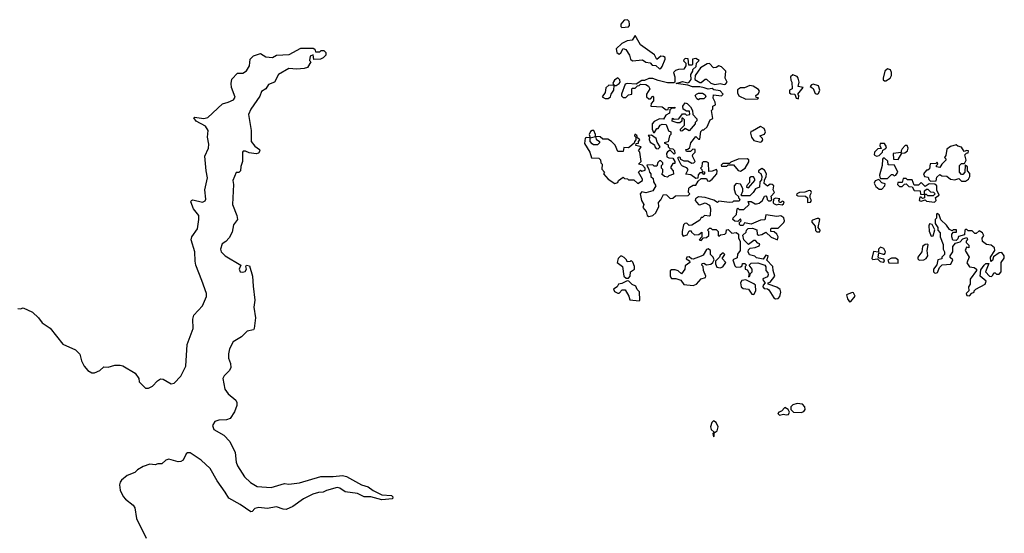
# Model space of a CAD drawing. Extents: x 2106670 to 2323771, y 35271 to 224896.
# Tile 392 of 419: x 2249730 to 2257032, y 210705 to 214518. Entities that reach past the tile are written whole.
import ezdxf

# ---------------------------------------------------------------- set-up
doc = ezdxf.new("R2010")
doc.units = 0

msp = doc.modelspace()

# ---------------------------------------------------------------- linework, layer by layer
at = {"layer": '0CON20XD'}
for points in [[(2254195, 214461.4), (2254245, 214464.2), (2254253.8, 214475), (2254253.9, 214486.1), (2254250, 214505), (2254238.3, 214518.3), (2254214, 214515), (2254188.1, 214485), (2254187.5, 214467.5), (2254195, 214461.4)], [(2254475, 214153.3), (2254485, 214156.2), (2254495, 214170), (2254518, 214225), (2254517.3, 214237.3), (2254505, 214246), (2254485, 214246.2), (2254455, 214223.3), (2254437.6, 214257.6), (2254335, 214332.5), (2254295, 214400), (2254273.3, 214366.7), (2254235, 214360.8), (2254195, 214340.8), (2254155, 214302.5), (2254158, 214275), (2254175, 214263.1), (2254187.2, 214272.8), (2254205, 214303.8), (2254225, 214298), (2254252.5, 214255), (2254260.8, 214225), (2254275, 214212.5), (2254349.7, 214219.7), (2254375, 214203.3), (2254405, 214197.5), (2254421.2, 214181.2), (2254447, 214177), (2254475, 214153.3)], [(2249715, 212373.3), (2249735, 212372.5), (2249755, 212380), (2249825, 212347.5), (2249870, 212305), (2249897.1, 212267.1), (2249955, 212227.5), (2250049.7, 212109.7), (2250145, 212066), (2250175.8, 212035), (2250189.2, 211985), (2250209.2, 211945), (2250235, 211914), (2250265, 211895.8), (2250285, 211895.8), (2250325, 211912.5), (2250355, 211940), (2250385, 211938.6), (2250435, 211953.8), (2250475, 211954), (2250495, 211948), (2250586.7, 211895), (2250612.5, 211855), (2250615, 211830), (2250663, 211783), (2250685, 211783.3), (2250715, 211796.2), (2250752.2, 211837.8), (2250775, 211850.6), (2250795, 211848.1), (2250853.8, 211815), (2250875, 211818.9), (2250925, 211870.6), (2250961.1, 211945), (2250972.3, 212107.7), (2251015.7, 212225), (2251014.8, 212295), (2251021.4, 212325), (2251086.4, 212395), (2251116.7, 212463.3), (2251116.4, 212485), (2251081.1, 212581.1), (2251037, 212695), (2251030.3, 212725), (2251028.7, 212795), (2251001.8, 212885), (2251007.3, 212905), (2251048.3, 212965), (2251059.2, 213035), (2251058, 213065), (2251020, 213115), (2251000, 213165), (2251003.3, 213175), (2251015, 213180), (2251085.4, 213164.6), (2251105, 213174.3), (2251110.6, 213185), (2251103.5, 213255), (2251123.2, 213345), (2251111.8, 213395), (2251103.9, 213505), (2251130, 213565), (2251131.8, 213595), (2251123.9, 213645), (2251127.9, 213695), (2251108.8, 213728.8), (2251039.2, 213765), (2251021.2, 213788.8), (2251026.4, 213793.6), (2251095, 213785.4), (2251125, 213791.5), (2251235, 213894.2), (2251275, 213906.9), (2251315, 213922.2), (2251326.9, 213943.1), (2251300.3, 214015), (2251297.6, 214045), (2251303.7, 214076.3), (2251345, 214120), (2251385, 214120), (2251411.5, 214138.5), (2251434.2, 214175), (2251440, 214225), (2251465, 214250), (2251515, 214267.5), (2251555, 214241.2), (2251605, 214236.7), (2251634.2, 214255.8), (2251729.3, 214260.7), (2251815, 214306.7), (2251906.7, 214306.7), (2251918.3, 214298.3), (2251925, 214280), (2251955, 214280), (2251965, 214290), (2251985, 214290), (2252000, 214275), (2252000, 214255), (2251980, 214235), (2251960, 214225), (2251912.5, 214222.5), (2251907.5, 214257.5), (2251883.6, 214246.4), (2251880, 214215), (2251890, 214205), (2251865, 214163.3), (2251840, 214155), (2251785, 214150), (2251725, 214155.6), (2251649.4, 214110.6), (2251620, 214055), (2251575, 214036.2), (2251555.9, 214004.1), (2251523.3, 213985), (2251510.7, 213949.3), (2251445.3, 213854.7), (2251427.7, 213815), (2251447.8, 213695), (2251445.8, 213615), (2251475, 213578.8), (2251507.5, 213555), (2251510, 213545), (2251501.7, 213528.3), (2251485, 213522), (2251430.7, 213530.7), (2251405, 213542.5), (2251388.3, 213541.7), (2251382.5, 213535), (2251382.5, 213465), (2251370.7, 213429.3), (2251367.5, 213395), (2251355, 213382.5), (2251335, 213382.5), (2251310, 213325), (2251314.6, 213295), (2251309.4, 213145), (2251340.8, 213065), (2251344.5, 213035), (2251315.4, 212995), (2251305, 212940), (2251282.4, 212897.6), (2251258.1, 212871.9), (2251230.9, 212855), (2251219.6, 212815), (2251225.3, 212795.3), (2251255, 212765.8), (2251370, 212695), (2251358.9, 212665), (2251365, 212647.1), (2251385, 212643.8), (2251401.1, 212648.9), (2251412, 212665), (2251406.7, 212685), (2251412.5, 212695), (2251435, 212690), (2251457.3, 212615), (2251460.6, 212539.4), (2251474.3, 212435), (2251465.8, 212385), (2251478.6, 212305), (2251470, 212225), (2251464.3, 212215.7), (2251416.2, 212205), (2251375.5, 212164.5), (2251314.3, 212125.7), (2251285.7, 212074.3), (2251277.7, 212037.7), (2251279.4, 212005), (2251293.3, 211965), (2251295.7, 211935), (2251285.4, 211914.6), (2251245.8, 211875), (2251236, 211855), (2251252, 211775), (2251275, 211741.2), (2251334.1, 211694.1), (2251341.2, 211675), (2251340, 211655), (2251322.7, 211607.3), (2251291.7, 211558.3), (2251265, 211546.7), (2251206, 211546), (2251177.5, 211535), (2251158.8, 211505), (2251170, 211475), (2251243.6, 211433.6), (2251287.3, 211387.3), (2251327.5, 211305), (2251335, 211232.5), (2251344.5, 211205), (2251397.1, 211125), (2251441.9, 211081.9), (2251492, 211052), (2251595, 211044.1), (2251695, 211073.5), (2251725, 211070.7), (2251805, 211078.7), (2251963.2, 211126.8), (2252055, 211125.9), (2252125, 211132.9), (2252155, 211126.2), (2252265, 211064.4), (2252315, 211051.2), (2252352.1, 211022.1), (2252415, 210990), (2252487.5, 210985), (2252496.7, 210975), (2252495, 210960), (2252416.2, 210953.8), (2252335, 210976.4), (2252285, 210975.5), (2252235, 211000.7), (2252145, 211013.7), (2252105, 211040), (2252085, 211044.8), (2252005, 211021.8), (2251979.6, 211010.4), (2251945, 211008.7), (2251905, 210995.9), (2251835, 210960.3), (2251755, 210902.9), (2251707.1, 210882.9), (2251685, 210883), (2251635, 210900.4), (2251565, 210889.8), (2251503.1, 210896.9), (2251475, 210888.9), (2251455, 210865.7), (2251445, 210863.6), (2251365, 210918.5), (2251280.8, 210965), (2251255, 211011.4), (2251194.1, 211094.1), (2251142.5, 211185), (2251075, 211248.2), (2250995, 211302.7), (2250975, 211303.1), (2250965, 211295.7), (2250941.5, 211248.5), (2250925, 211237.1), (2250905, 211235.6), (2250835, 211254.4), (2250815, 211248.1), (2250785, 211220), (2250755, 211220), (2250735, 211212.5), (2250695, 211218.2), (2250645, 211201.1), (2250602.7, 211177.3), (2250585, 211157.5), (2250527.5, 211135), (2250485, 211100), (2250474, 211085), (2250470, 211065), (2250476, 211025), (2250497.9, 210977.9), (2250515, 210958), (2250572.5, 210915), (2250583.6, 210893.6), (2250596, 210815), (2250667.7, 210667.7)], [(2254395, 213057.5), (2254425, 213063.3), (2254448.8, 213085), (2254469.3, 213130.7), (2254468.3, 213161.7), (2254485, 213180), (2254505, 213220), (2254527, 213217), (2254555, 213190), (2254575, 213192.5), (2254595, 213210), (2254687.5, 213212.5), (2254700, 213225), (2254690, 213235), (2254693, 213267), (2254700, 213275), (2254725, 213290), (2254745, 213290), (2254761.7, 213318.3), (2254785, 213340), (2254825, 213340), (2254831.7, 213321.7), (2254845, 213320), (2254866.4, 213333.6), (2254900, 213375), (2254903, 213393), (2254897, 213407), (2254865, 213392.5), (2254841.7, 213391.7), (2254837.5, 213455), (2254825, 213462.5), (2254798.3, 213461.7), (2254792.5, 213455), (2254790, 213425), (2254780, 213415), (2254790, 213405), (2254791.7, 213391.7), (2254808.3, 213388.3), (2254810, 213375), (2254805, 213370), (2254795, 213380), (2254775, 213380), (2254763, 213367), (2254758.3, 213341.7), (2254745, 213340), (2254707, 213367), (2254671.7, 213371.7), (2254687, 213407), (2254678.3, 213418.3), (2254645, 213430), (2254635, 213440), (2254612.5, 213485), (2254612.5, 213497.5), (2254625, 213500), (2254631.7, 213481.7), (2254655, 213470), (2254685, 213470), (2254715, 213453.3), (2254730, 213455), (2254740, 213465), (2254720, 213505), (2254721.7, 213518.3), (2254740, 213535), (2254740, 213555), (2254723, 213557), (2254705, 213540), (2254675, 213540), (2254670, 213555), (2254685, 213557.5), (2254700, 213570), (2254707.5, 213605), (2254745, 213650), (2254765, 213630), (2254775, 213630), (2254781.7, 213688.3), (2254795, 213700), (2254805, 213700), (2254828.3, 213721.7), (2254850, 213775), (2254870, 213785), (2254860, 213845), (2254870, 213855), (2254870, 213875), (2254890, 213885), (2254887, 213907), (2254872.5, 213935), (2254875, 213960), (2254935, 213952.5), (2254947.5, 213965), (2254925, 213990), (2254878.3, 213998.3), (2254865, 214007.5), (2254835, 214003.3), (2254807, 214013), (2254775, 214020), (2254719.3, 214019.3), (2254685, 214033.3), (2254600, 214045), (2254645, 214060), (2254685, 214050), (2254696.1, 214053.9), (2254710, 214075), (2254708.3, 214111.7), (2254722.5, 214135), (2254722.5, 214147.5), (2254748.3, 214171.7), (2254750, 214195), (2254770, 214215), (2254745, 214230), (2254720, 214225), (2254720, 214185), (2254715, 214180), (2254691.7, 214181.7), (2254688.3, 214228.3), (2254665, 214230), (2254655, 214220), (2254653, 214213), (2254670, 214195), (2254670, 214175), (2254655, 214150), (2254615, 214147.5), (2254595, 214140), (2254580, 214125), (2254590, 214095), (2254590, 214055), (2254581.7, 214048.3), (2254535, 214050), (2254466.1, 214066.1), (2254425, 214082.5), (2254395, 214082.5), (2254365, 214067.5), (2254345, 214067.5), (2254301.7, 214038.3), (2254235, 214043.8), (2254221.2, 214038.8), (2254192.5, 213965), (2254192.5, 213952.5), (2254205, 213940), (2254225, 213940), (2254245, 213960), (2254270, 213965), (2254270, 214005), (2254275, 214010), (2254295, 214010), (2254311.7, 214028.3), (2254325, 214030), (2254335, 214040), (2254375, 214037.5), (2254392.5, 214025), (2254402.5, 214005), (2254380, 213965), (2254380, 213945), (2254395, 213930), (2254408.3, 213931.7), (2254425, 213950), (2254430, 213945), (2254430, 213915), (2254413, 213897), (2254410, 213875), (2254495, 213870), (2254525, 213850), (2254538.3, 213851.7), (2254543, 213867), (2254588.3, 213868.3), (2254588.3, 213861.7), (2254565, 213860), (2254551.7, 213848.3), (2254550, 213825), (2254521.7, 213808.3), (2254505, 213780), (2254475, 213782.5), (2254435, 213762.5), (2254420, 213745), (2254420, 213705), (2254431.7, 213681.7), (2254438.3, 213681.7), (2254455, 213710), (2254465, 213710), (2254480, 213735), (2254495, 213742.5), (2254525, 213740), (2254543, 213693), (2254560, 213685), (2254560, 213665), (2254550, 213655), (2254538.3, 213611.7), (2254510, 213605), (2254538.3, 213588.3), (2254540, 213575), (2254551.7, 213561.7), (2254575, 213560), (2254587, 213547), (2254590, 213525), (2254585, 213520), (2254555, 213550), (2254533.3, 213536.7), (2254527.5, 213525), (2254530.7, 213500.7), (2254545, 213492.5), (2254575, 213490), (2254590, 213465), (2254588.3, 213451.7), (2254575, 213450), (2254560, 213425), (2254560, 213415), (2254577.5, 213395), (2254578.3, 213371.7), (2254545, 213360), (2254535, 213350), (2254513, 213353), (2254491.7, 213371.7), (2254500, 213385), (2254500, 213405), (2254490, 213415), (2254490, 213435), (2254500, 213445), (2254500, 213455), (2254485, 213470), (2254475, 213470), (2254461.7, 213458.3), (2254455, 213430), (2254435, 213430), (2254425, 213440), (2254381.7, 213438.3), (2254397, 213407), (2254400, 213385), (2254410, 213375), (2254410, 213355), (2254428.3, 213338.3), (2254430, 213315), (2254447.5, 213285), (2254425, 213247.5), (2254375, 213232.5), (2254345, 213240), (2254332.5, 213225), (2254342.5, 213175), (2254360, 213145), (2254352.5, 213125), (2254376.7, 213095), (2254383.3, 213063.3), (2254395, 213057.5)], [(2254955, 214036.7), (2254965, 214040), (2254976.7, 214055), (2254963.3, 214085), (2254967.5, 214135), (2254935, 214168.8), (2254915, 214176.7), (2254895, 214162.5), (2254875, 214160), (2254845, 214192.5), (2254828.3, 214191.7), (2254780, 214160), (2254740, 214105), (2254737.5, 214075), (2254775, 214052.5), (2254785, 214052.5), (2254815, 214076.7), (2254825, 214077.5), (2254856.4, 214046.4), (2254885, 214036.7), (2254925, 214043.3), (2254955, 214036.7)], [(2255505, 213930), (2255507.5, 213955), (2255500, 213965), (2255540, 214015), (2255502.5, 214022.5), (2255510, 214055), (2255502.5, 214085), (2255495, 214097.5), (2255465, 214110), (2255447, 214093), (2255448.3, 214068.3), (2255457.5, 214055), (2255460, 214005), (2255440, 213995), (2255440, 213975), (2255448.3, 213968.3), (2255480, 213965), (2255490, 213935), (2255505, 213930)], [(2256155, 214063.3), (2256186.4, 214083.6), (2256196.7, 214105), (2256196.4, 214126.4), (2256187.5, 214145), (2256165, 214152.5), (2256147.5, 214135), (2256133.8, 214085), (2256135, 214072.5), (2256145, 214063.3), (2256155, 214063.3)], [(2254073, 213933), (2254095, 213933.3), (2254112.5, 213945), (2254117.5, 213965), (2254137.5, 213995), (2254140, 214030), (2254155, 214030), (2254176.4, 214043.6), (2254182.5, 214055), (2254181.7, 214071.7), (2254167, 214087), (2254140.7, 214069.3), (2254133, 214057), (2254130, 214045), (2254140, 214030), (2254098.3, 214031.7), (2254078.3, 214011.7), (2254071.7, 213978.3), (2254050, 213945), (2254073, 213933)], [(2255645, 213966), (2255655, 213971.2), (2255663.1, 213995), (2255655, 214026.7), (2255615, 214040), (2255602.5, 214035), (2255592.5, 214022.5), (2255616.1, 214006.1), (2255629.3, 213969.3), (2255645, 213966)], [(2254765, 213922.5), (2254751.7, 213931.7), (2254740, 213955), (2254750, 213965), (2254765, 213972.5), (2254793, 213973), (2254815, 213960), (2254820, 213945), (2254805, 213930), (2254775, 213930), (2254765, 213922.5)], [(2255115, 213927.5), (2255205, 213930), (2255208.3, 213938.3), (2255191.7, 213941.7), (2255190, 213955), (2255209.3, 213970.7), (2255217, 213987), (2255209.3, 213999.3), (2255170, 214025), (2255145, 214028.8), (2255105, 214012.5), (2255075, 214013.3), (2255053, 213997), (2255053.3, 213975), (2255063.6, 213953.6), (2255115, 213927.5)], [(2254635, 213690), (2254630, 213695), (2254630, 213705), (2254660, 213735), (2254660, 213775), (2254648.3, 213788.3), (2254641.7, 213788.3), (2254640, 213765), (2254627, 213753), (2254605, 213752.5), (2254570, 213765), (2254571.7, 213788.3), (2254585, 213780), (2254617.5, 213782.5), (2254645, 213820), (2254665, 213820), (2254675, 213810), (2254700, 213815), (2254698.3, 213838.3), (2254675, 213840), (2254650, 213855), (2254647.5, 213875), (2254665, 213900), (2254680, 213895), (2254705, 213870), (2254720, 213845), (2254722.5, 213815), (2254751.7, 213781.7), (2254751.7, 213768.3), (2254740, 213755), (2254740, 213745), (2254695, 213692.5), (2254665, 213710), (2254645, 213692.5), (2254635, 213690)], [(2254315, 213302.5), (2254350, 213325), (2254350, 213335), (2254320, 213385), (2254335, 213400), (2254345, 213392.5), (2254368.3, 213401.7), (2254370, 213415), (2254348.3, 213438.3), (2254320, 213445), (2254340, 213465), (2254330, 213535), (2254320, 213545), (2254340, 213575), (2254300, 213585), (2254301.7, 213598.3), (2254318.3, 213601.7), (2254320, 213615), (2254330, 213625), (2254311.7, 213641.7), (2254308.3, 213658.3), (2254291.7, 213668.3), (2254290, 213655), (2254300, 213645), (2254300, 213625), (2254290, 213615), (2254288.3, 213601.7), (2254256.4, 213573.6), (2254245, 213567.5), (2254211.7, 213568.3), (2254205, 213540), (2254165, 213540), (2254147, 213587), (2254120, 213615), (2254091.7, 213631.7), (2254055, 213630), (2254035, 213647.5), (2254000, 213650), (2254000, 213665), (2253987.5, 213695), (2253975, 213696.7), (2253962.3, 213687.7), (2253953.3, 213665), (2253960, 213640), (2253935, 213642.5), (2253925, 213637.5), (2253918.3, 213598.3), (2253957.5, 213535), (2253971.7, 213491.7), (2254025, 213490), (2254038.3, 213478.3), (2254040, 213455), (2254050, 213445), (2254048.3, 213408.3), (2254067.5, 213385), (2254060, 213375), (2254093.6, 213333.6), (2254145, 213302.5), (2254165, 213310), (2254170, 213325), (2254205, 213350), (2254215, 213340), (2254237, 213337), (2254245, 213330), (2254285, 213330), (2254315, 213302.5)], [(2255225, 213610), (2255235, 213613.3), (2255241.2, 213625), (2255238.8, 213635), (2255220, 213655), (2255255, 213668.8), (2255262.5, 213685), (2255250.6, 213710.6), (2255225, 213726), (2255165, 213690), (2255151.7, 213688.3), (2255150, 213675), (2255156.7, 213645), (2255175, 213622.5), (2255225, 213610)], [(2254015, 213590), (2253985, 213590), (2253975, 213596.7), (2253960, 213615), (2253960, 213640), (2254000, 213650), (2254005, 213630), (2254030, 213615), (2254030, 213605), (2254015, 213590)], [(2254465, 213560), (2254480, 213575), (2254458.3, 213608.3), (2254450, 213635), (2254415, 213660), (2254391.7, 213658.3), (2254400, 213645), (2254398.3, 213628.3), (2254405, 213610), (2254438.3, 213588.3), (2254440, 213575), (2254451.7, 213561.7), (2254465, 213560)], [(2256085, 213503.8), (2256105, 213510), (2256130, 213535), (2256131.7, 213548.3), (2256155, 213562.5), (2256158.8, 213575), (2256145, 213600), (2256111.7, 213598.3), (2256110, 213585), (2256118.3, 213561.7), (2256095, 213560), (2256070, 213535), (2256067.5, 213515), (2256085, 213503.8)], [(2256245, 213480), (2256271.7, 213528.3), (2256295, 213528.8), (2256315.5, 213544.5), (2256319.2, 213565), (2256312.5, 213585), (2256296, 213584), (2256275, 213560), (2256266.7, 213545), (2256268.3, 213531.7), (2256207.5, 213525), (2256211.7, 213481.7), (2256245, 213480)], [(2256745, 213320), (2256767.5, 213335), (2256777.5, 213355), (2256777, 213377), (2256760, 213395), (2256760, 213425), (2256741.7, 213438.3), (2256740, 213385), (2256725, 213370), (2256715, 213370), (2256700, 213385), (2256700, 213435), (2256715, 213450), (2256738.3, 213451.7), (2256750, 213475), (2256740, 213515), (2256751.7, 213528.3), (2256765, 213530), (2256767.5, 213545), (2256755, 213547.5), (2256735, 213540), (2256715, 213572.5), (2256688.3, 213578.3), (2256675, 213590), (2256633, 213577), (2256605, 213557.5), (2256599.3, 213510.7), (2256590, 213495), (2256600, 213485), (2256600, 213475), (2256570, 213445), (2256555, 213420), (2256530, 213425), (2256530, 213435), (2256540, 213445), (2256535, 213460), (2256525, 213450), (2256483, 213447), (2256478.3, 213411.7), (2256465, 213400), (2256455, 213400), (2256432.5, 213375), (2256440, 213355), (2256468.3, 213348.3), (2256471.7, 213331.7), (2256485, 213320), (2256528.3, 213321.7), (2256531.7, 213348.3), (2256555, 213370), (2256568.3, 213358.3), (2256605, 213357.5), (2256633, 213333), (2256665, 213330), (2256695, 213340), (2256715, 213320), (2256745, 213320)], [(2255075, 213393.8), (2255110, 213415), (2255137.7, 213462.3), (2255137.5, 213477.5), (2255125, 213486.2), (2255057.7, 213482.3), (2255005, 213460), (2254995, 213450), (2254945, 213450), (2254933, 213437), (2254935, 213430), (2254975, 213430), (2254985, 213440), (2255025, 213440), (2255058, 213398), (2255075, 213393.8)], [(2256165, 213340), (2256195, 213370), (2256205, 213370), (2256215, 213360), (2256227, 213363), (2256242.5, 213385), (2256218.3, 213438.3), (2256171.7, 213441.7), (2256168.3, 213468.3), (2256145, 213490), (2256135, 213490), (2256128.3, 213481.7), (2256127.5, 213435), (2256106.7, 213365), (2256108.3, 213348.3), (2256115, 213340), (2256165, 213340)], [(2255335, 212445.7), (2255355, 212449.2), (2255366.6, 212463.4), (2255375.6, 212494.4), (2255370.8, 212515), (2255345, 212532.5), (2255280, 212555), (2255280, 212565), (2255295, 212570), (2255330, 212615), (2255317.5, 212655), (2255316.7, 212686.7), (2255270, 212735), (2255277, 212743), (2255280, 212765), (2255265, 212770), (2255245, 212740), (2255195, 212750), (2255181.7, 212761.7), (2255141.7, 212771.7), (2255132.5, 212795), (2255135, 212810), (2255148.3, 212821.7), (2255185, 212827.5), (2255215, 212840), (2255220, 212855), (2255205, 212860), (2255188.3, 212878.3), (2255175, 212880), (2255135, 212850), (2255100, 212885), (2255092.5, 212917.5), (2255118.3, 212941.7), (2255120, 212955), (2255131.7, 212968.3), (2255165, 212970), (2255198.3, 212958.3), (2255200, 212925), (2255208.3, 212918.3), (2255235, 212922.5), (2255265, 212940), (2255303.9, 212903.9), (2255350, 212885), (2255356, 212905), (2255346.1, 212926.1), (2255325, 212942.5), (2255300, 212945), (2255300, 212965), (2255305, 212970), (2255355, 212970), (2255398.3, 213011.7), (2255402.5, 213025), (2255397, 213047), (2255375, 213062.5), (2255345, 213057.5), (2255265, 213070), (2255257, 213033), (2255225, 213030), (2255155, 213000), (2255105, 213010), (2255095, 212990), (2255075, 212990), (2255068.3, 212998.3), (2255068.3, 213011.7), (2255080, 213025), (2255075, 213040), (2255055, 213020), (2255033, 213023), (2255020, 213035), (2255021.7, 213048.3), (2255047, 213073), (2255050, 213115), (2255055, 213120), (2255065, 213110), (2255101.7, 213108.3), (2255140, 213145), (2255131.7, 213168.3), (2255155, 213167.5), (2255185, 213150), (2255195, 213150), (2255215, 213156.2), (2255240, 213175), (2255255, 213207.5), (2255265, 213210), (2255271.7, 213201.7), (2255273, 213183), (2255283, 213173), (2255297, 213173), (2255308.3, 213181.7), (2255303, 213207), (2255327.5, 213235), (2255317.5, 213255), (2255322.5, 213285), (2255310, 213295), (2255295, 213296.7), (2255275, 213282.5), (2255251.7, 213301.7), (2255253, 213327), (2255267.5, 213355), (2255270, 213375), (2255255, 213400), (2255235, 213412.5), (2255210, 213395), (2255210, 213385), (2255227, 213377), (2255233.3, 213355), (2255231.7, 213328.3), (2255220, 213315), (2255217.5, 213275), (2255187, 213263), (2255170, 213235), (2255145, 213210), (2255085, 213210), (2255080, 213215), (2255092.5, 213245), (2255092.5, 213265), (2255075, 213296.7), (2255045, 213302.5), (2255030, 213285), (2255028.3, 213258.3), (2255040, 213225), (2255060, 213205), (2255060, 213195), (2255070, 213185), (2255065, 213170), (2255025, 213170), (2255017, 213163), (2254995, 213160), (2254915, 213170), (2254905, 213160), (2254877.5, 213177.5), (2254815, 213197.5), (2254765, 213202.5), (2254741.7, 213188.3), (2254740, 213175), (2254765, 213146.7), (2254775, 213142.5), (2254815, 213157.5), (2254845, 213140), (2254852.5, 213115), (2254850, 213065), (2254845, 213060), (2254810, 213065), (2254795, 213050), (2254785, 213050), (2254775, 213030), (2254715, 212992.5), (2254695, 212990), (2254677.7, 213007.7), (2254662.5, 213005), (2254652.5, 212995), (2254642.5, 212945), (2254643, 212923), (2254651.7, 212911.7), (2254679.3, 212920.7), (2254695, 212950), (2254710, 212950), (2254711.7, 212941.7), (2254735, 212920), (2254767.5, 212922.5), (2254790, 212940), (2254790, 212905), (2254770, 212885), (2254785, 212880), (2254801.7, 212898.3), (2254825, 212900), (2254840, 212915), (2254840, 212945), (2254830, 212955), (2254845, 212970), (2254855, 212970), (2254865, 212960), (2254895, 212960), (2254910, 212945), (2254910, 212915), (2254915, 212910), (2254928.3, 212921.7), (2254960, 212925), (2254970, 212935), (2254971.7, 212958.3), (2254985, 212960), (2255012.5, 212932.5), (2255045, 212937.5), (2255060, 212925), (2255060, 212895), (2255072.5, 212875), (2255072.5, 212805), (2255053, 212777), (2255050, 212750), (2255020, 212735), (2255035, 212690), (2255045, 212680), (2255077, 212683), (2255088.3, 212691.7), (2255091.7, 212708.3), (2255108.3, 212708.3), (2255120, 212695), (2255110, 212685), (2255110, 212665), (2255125, 212660), (2255140, 212635), (2255135, 212610), (2255146.1, 212613.9), (2255150, 212635), (2255163, 212647), (2255162.5, 212665), (2255140, 212695), (2255155, 212710), (2255205, 212712.5), (2255256.4, 212696.4), (2255263, 212683), (2255263.3, 212655), (2255278.3, 212638.3), (2255280, 212625), (2255275, 212610), (2255242.5, 212595), (2255243, 212583), (2255260, 212565), (2255243, 212547), (2255242.5, 212535), (2255251.7, 212521.7), (2255275, 212520), (2255285, 212513.3), (2255322.6, 212452.6), (2255335, 212445.7)], [(2255135, 213270), (2255182.5, 213325), (2255183.3, 213335), (2255172.5, 213352.5), (2255155, 213352.5), (2255143.3, 213345), (2255141.7, 213308.3), (2255123, 213287), (2255120, 213275), (2255135, 213270)], [(2256125, 213260), (2256147.5, 213285), (2256150, 213300), (2256125, 213307.5), (2256101.7, 213331.7), (2256075, 213322.5), (2256066.9, 213305), (2256079.4, 213279.4), (2256105, 213260), (2256125, 213260)], [(2256515, 213162.5), (2256527.5, 213175), (2256521.7, 213198.3), (2256550, 213215), (2256533.3, 213253.3), (2256532.5, 213285), (2256518.3, 213298.3), (2256475, 213300), (2256445, 213280), (2256415, 213310), (2256395, 213290), (2256365, 213290), (2256348.3, 213328.3), (2256315, 213330), (2256305, 213340), (2256281.7, 213338.3), (2256275, 213310), (2256241.7, 213308.3), (2256240, 213295), (2256255, 213280), (2256275, 213280), (2256291.7, 213298.3), (2256305, 213300), (2256325, 213280), (2256348.3, 213278.3), (2256365, 213250), (2256408.3, 213248.3), (2256411.7, 213221.7), (2256440, 213220), (2256440, 213195), (2256425, 213190), (2256415, 213200), (2256405, 213200), (2256400, 213175), (2256415, 213170), (2256445, 213180), (2256455, 213170), (2256515, 213162.5)], [(2255571.7, 213161.7), (2255595, 213163.3), (2255602.5, 213175), (2255592.5, 213195), (2255593.3, 213215), (2255603.3, 213235), (2255598, 213248), (2255585, 213251.2), (2255552.9, 213237.1), (2255514.1, 213235.9), (2255493.3, 213225), (2255492.5, 213215), (2255500.7, 213210.7), (2255558.3, 213208.3), (2255572.5, 213195), (2255571.7, 213161.7)], [(2256505, 213210), (2256465, 213210), (2256455, 213220), (2256440, 213220), (2256441.7, 213248.3), (2256455, 213260), (2256465, 213260), (2256485, 213240), (2256507, 213237), (2256520, 213225), (2256505, 213210)], [(2255385, 213142.5), (2255395, 213150), (2255400, 213165), (2255385, 213170), (2255375, 213160), (2255365, 213160), (2255360, 213175), (2255368.3, 213188.3), (2255335, 213192.5), (2255320, 213185), (2255318.3, 213158.3), (2255325, 213150), (2255345, 213143.3), (2255357.5, 213147.5), (2255385, 213142.5)], [(2255665, 212942.5), (2255667.5, 212955), (2255652.5, 212975), (2255663.3, 213035), (2255655, 213043.3), (2255645, 213043.3), (2255609.3, 213030.7), (2255603.8, 213025), (2255606.2, 213015), (2255630, 212985), (2255632.5, 212952.5), (2255643, 212943), (2255665, 212942.5)], [(2256775, 212467.5), (2256791.7, 212488.3), (2256810, 212495), (2256810, 212505), (2256821.7, 212518.3), (2256890, 212555), (2256897, 212577), (2256852.5, 212615), (2256858.3, 212661.7), (2256883.6, 212696.4), (2256895, 212707.5), (2256917.5, 212707.5), (2256892.5, 212645), (2256923, 212613), (2256937.5, 212612.5), (2256948.3, 212621.7), (2256955, 212640), (2256965, 212640), (2256975, 212630), (2256995, 212630), (2257010, 212645), (2257010, 212715), (2257031.7, 212748.3), (2257032.5, 212765), (2257015, 212790), (2256995, 212787.5), (2256951.7, 212758.3), (2256945, 212730), (2256932.5, 212722.5), (2256930, 212755), (2256962.5, 212805), (2256960, 212825), (2256935, 212843.3), (2256899.3, 212849.3), (2256871.7, 212871.7), (2256867.5, 212895), (2256880, 212915), (2256870, 212935), (2256845, 212950), (2256825, 212930), (2256815, 212930), (2256795, 212950), (2256765, 212950), (2256755, 212960), (2256745, 212960), (2256740, 212955), (2256738.3, 212921.7), (2256691.7, 212908.3), (2256688.3, 212891.7), (2256675, 212880), (2256651.7, 212881.7), (2256642.5, 212905), (2256643, 212927), (2256655, 212940), (2256678.3, 212941.7), (2256678.3, 212958.3), (2256653, 212957), (2256645, 212950), (2256625, 212960), (2256603, 212993), (2256561.7, 213031.7), (2256548.3, 213068.3), (2256535, 213080), (2256530, 213075), (2256530, 213045), (2256520, 213035), (2256520, 213005), (2256540, 212975), (2256540, 212955), (2256557.5, 212935), (2256557.5, 212905), (2256579.3, 212849.3), (2256580, 212815), (2256590, 212795), (2256590, 212775), (2256570, 212755), (2256568.3, 212741.7), (2256540, 212735), (2256531.7, 212698.3), (2256507.5, 212665), (2256507.5, 212645), (2256515, 212640), (2256525, 212636.7), (2256538, 212642), (2256551.7, 212678.3), (2256571.7, 212698.3), (2256636.7, 212703.3), (2256650, 212735), (2256631.7, 212751.7), (2256630, 212765), (2256650, 212795), (2256650, 212835), (2256671.7, 212858.3), (2256705, 212870), (2256725, 212890), (2256755, 212900), (2256760, 212885), (2256750, 212875), (2256750, 212865), (2256770, 212845), (2256770, 212825), (2256751.7, 212828.3), (2256742.5, 212805), (2256772.5, 212755), (2256753.6, 212713.6), (2256775, 212682.5), (2256808.3, 212678.3), (2256826.7, 212665), (2256826.7, 212655), (2256778.3, 212591.7), (2256780, 212555), (2256767.5, 212535), (2256770, 212505), (2256750, 212485), (2256755, 212470), (2256775, 212467.5)], [(2256490.7, 212910.7), (2256505, 212912.5), (2256517, 212957), (2256498.3, 212998.3), (2256478.3, 213001.7), (2256472, 212988), (2256475, 212947.5), (2256490.7, 212910.7)], [(2254725, 212544.2), (2254750, 212555), (2254785, 212593.3), (2254816.7, 212605), (2254820, 212615), (2254801.2, 212655), (2254800, 212685), (2254790, 212695), (2254791.7, 212708.3), (2254805, 212710), (2254825, 212697.5), (2254855, 212702.5), (2254870, 212715), (2254880, 212735), (2254872.5, 212755), (2254852.5, 212775), (2254852.5, 212805), (2254835, 212817.5), (2254825, 212812.5), (2254799.3, 212770.7), (2254785, 212762.5), (2254725, 212740), (2254711.7, 212741.7), (2254695, 212757.5), (2254677.5, 212755), (2254673, 212743), (2254698.3, 212728.3), (2254700, 212715), (2254665, 212690), (2254662.5, 212665), (2254638.3, 212631.7), (2254612.7, 212652.7), (2254591.2, 212661.2), (2254565, 212662), (2254555, 212652.5), (2254553.5, 212615), (2254565, 212596), (2254596, 212596), (2254633.6, 212583.6), (2254655, 212552.5), (2254725, 212544.2)], [(2256135, 212718.8), (2256143.3, 212725), (2256139.2, 212739.2), (2256105, 212747.5), (2256097.5, 212755), (2256101.7, 212788.3), (2256135, 212776.7), (2256145, 212777.5), (2256150, 212785), (2256151.2, 212795), (2256139.3, 212819.3), (2256115, 212829.2), (2256098.8, 212815), (2256098.3, 212791.7), (2256061.7, 212798.3), (2256050, 212745), (2256057, 212737), (2256091.7, 212741.7), (2256111.7, 212721.7), (2256135, 212718.8)], [(2256402, 212732), (2256435, 212734.2), (2256453.8, 212745), (2256466.1, 212763.9), (2256460.8, 212805), (2256466.7, 212846.7), (2256461.7, 212851.7), (2256445, 212848.6), (2256426, 212835), (2256420.6, 212795), (2256391.8, 212755), (2256392.1, 212742.1), (2256402, 212732)], [(2254228.3, 212598.3), (2254245, 212600), (2254256.7, 212615), (2254260, 212645), (2254290, 212665), (2254290, 212685), (2254277, 212717), (2254265, 212730), (2254257.5, 212722.5), (2254235, 212720), (2254230, 212735), (2254213, 212753), (2254195, 212763.3), (2254185, 212762.5), (2254167.5, 212745), (2254160, 212715), (2254200, 212685), (2254210, 212615), (2254228.3, 212598.3)], [(2254925, 212676.7), (2254945, 212683.3), (2254967.5, 212715), (2254940, 212745), (2254960, 212775), (2254947.5, 212787.5), (2254925, 212770), (2254920, 212755), (2254890, 212725), (2254890, 212705), (2254900.7, 212680.7), (2254925, 212676.7)], [(2256245, 212710), (2256245.8, 212735), (2256225, 212747.5), (2256195, 212746.7), (2256168.3, 212731.7), (2256175, 212712.5), (2256245, 212710)], [(2254325, 212430), (2254330, 212435), (2254327, 212497), (2254310, 212515), (2254299.3, 212539.3), (2254271.7, 212551.7), (2254247, 212577), (2254235, 212580), (2254195, 212560), (2254170, 212555), (2254160, 212535), (2254133, 212517), (2254140.7, 212500.7), (2254165, 212487.5), (2254175, 212487.5), (2254198.3, 212511.7), (2254221.7, 212511.7), (2254247.5, 212465), (2254255, 212437.5), (2254325, 212430)], [(2255175, 212478), (2255189.4, 212505), (2255186.2, 212546.2), (2255175, 212557.5), (2255116.7, 212586.7), (2255085, 212581.2), (2255077.1, 212565), (2255081.2, 212535), (2255095, 212523.3), (2255135, 212516.7), (2255159.3, 212479.3), (2255175, 212478)], [(2255885, 212423.8), (2255895, 212426.2), (2255927.5, 212465), (2255915, 212491.2), (2255905, 212494), (2255862.5, 212475), (2255869.2, 212445), (2255885, 212423.8)], [(2255365, 211581.2), (2255395, 211590), (2255415, 211583.8), (2255432.5, 211587.5), (2255440, 211605), (2255430, 211625), (2255405, 211640), (2255379.3, 211610.7), (2255360, 211605), (2255352.5, 211595), (2255365, 211581.2)], [(2255525, 211602.5), (2255545, 211610), (2255555.7, 211625), (2255552.9, 211645), (2255535, 211664), (2255495, 211667.5), (2255465, 211660), (2255450, 211645), (2255450, 211625), (2255470, 211605), (2255525, 211602.5)], [(2254875, 211420), (2254880, 211425), (2254880, 211450), (2254902.5, 211465), (2254910, 211495), (2254896.4, 211526.4), (2254875, 211540), (2254863, 211527), (2254852.5, 211495), (2254857.5, 211475), (2254880, 211455), (2254870, 211445), (2254875, 211420)]]:
    msp.add_lwpolyline(points, dxfattribs=at)

doc.saveas('drawing.dxf')
